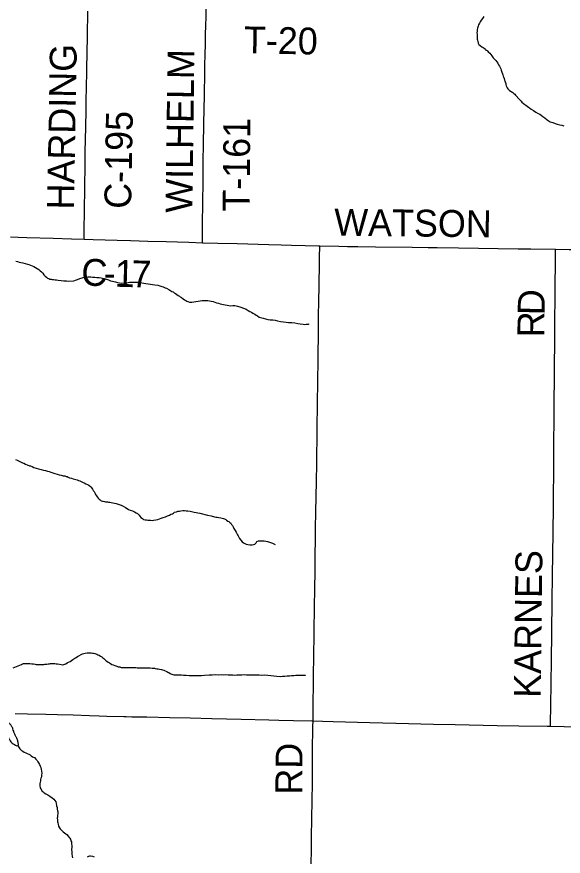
# Model space of a CAD drawing. Extents: x -483 to 680, y 0 to 440.
# Drawn here: x 243.8 to 301.6, y 160 to 248.8 of the extents above; entities that cross this region are included whole.
import ezdxf

# ---------------------------------------------------------------- set-up
doc = ezdxf.new("R2010")
doc.units = 0
for name, color, linetype in [('GM_X_County_Road', 7, 'Continuous'), ('GM_X_County_Road_Text', 7, 'Continuous'), ('GM_X_Minor_Lake', 7, 'Continuous'), ('GM_X_Minor_River', 7, 'Continuous'), ('GM_X_Township_Road', 7, 'Continuous'), ('GM_X_Township_Road_Text', 7, 'Continuous')]:
    doc.layers.add(name, color=color, linetype=linetype)

msp = doc.modelspace()

# ---------------------------------------------------------------- linework, layer by layer
at = {"layer": 'GM_X_County_Road'}
for points in [[(250.892, 225.292), (250.906, 226.191), (250.915, 226.626), (250.92, 227.091), (250.921, 227.433), (250.925, 228.023), (250.938, 228.583), (250.954, 229.328), (250.958, 229.701), (250.977, 230.975), (250.982, 231.597), (250.993, 232.312), (250.997, 233.151), (251.016, 234.705), (251.041, 235.668), (251.071, 237.292), (251.099, 238.756), (251.12, 239.863), (251.152, 241.479), (251.179, 242.877), (251.232, 245.457), (251.248, 246.264), (251.249, 246.388), (251.256, 246.808), (251.299, 249.391)], [(243.117, 225.515), (243.924, 225.488), (244.825, 225.46), (247.621, 225.382), (249.549, 225.329), (250.892, 225.292)], [(250.892, 225.292), (251.865, 225.247), (254.381, 225.167), (255.811, 225.13), (256.743, 225.108), (257.643, 225.081), (259.57, 225.027), (261.993, 224.953), (263.416, 224.912)], [(263.416, 224.912), (263.484, 224.91), (265.038, 224.87), (267.089, 224.821), (270.444, 224.715), (271.749, 224.684), (272.867, 224.654), (274.297, 224.618), (275.726, 224.574), (275.845, 224.572)], [(300.798, 224.23), (302.235, 224.205), (303.789, 224.178), (305.622, 224.153), (306.802, 224.12), (308.108, 224.091), (309.445, 224.068), (310.161, 224.082), (310.845, 224.121), (311.528, 224.182), (312.733, 224.313), (314.738, 224.538), (315.447, 224.618), (316.498, 224.739), (317.36, 224.839)], [(275.133, 174.32), (275.141, 175.338), (275.192, 179.068), (275.264, 183.449), (275.304, 186.743), (275.317, 187.954), (275.348, 190.502), (275.36, 191.466), (275.372, 192.15), (275.391, 193.237), (275.394, 193.858), (275.41, 194.666), (275.445, 196.437), (275.489, 199.638), (275.522, 201.564), (275.57, 205.076), (275.608, 208.06), (275.64, 210.08), (275.676, 212.628), (275.696, 215.611), (275.72, 216.761), (275.726, 217.382), (275.745, 218.532), (275.806, 222.571), (275.823, 223.69), (275.836, 224.218), (275.845, 224.572)], [(275.845, 224.572), (277.87, 224.534), (278.771, 224.509), (279.859, 224.498), (281.755, 224.467), (285.64, 224.429), (287.318, 224.403), (288.282, 224.39), (290.519, 224.362), (292.664, 224.338), (294.746, 224.3), (296.86, 224.268), (298.195, 224.257), (300.798, 224.23)], [(274.909, 157.625), (274.962, 160.732), (274.98, 161.975), (275.015, 164.058), (275.041, 165.829), (275.063, 167.817), (275.093, 171.143), (275.127, 173.722), (275.133, 174.32)]]:
    msp.add_lwpolyline(points, dxfattribs=at)
at = {"layer": 'GM_X_Minor_Lake'}
msp.add_spline([(238.002, 170.154), (238.12, 170.284), (238.256, 170.413), (238.391, 170.466), (238.562, 170.481), (238.715, 170.496), (238.887, 170.529), (239.023, 170.659), (238.99, 170.831), (238.917, 170.965), (238.768, 171.064), (238.636, 171.125), (238.487, 171.224), (238.357, 171.341), (238.285, 171.514), (238.289, 171.647), (238.331, 171.817), (238.392, 171.949), (238.472, 172.117), (238.514, 172.249), (238.518, 172.42), (238.504, 172.592), (238.565, 172.761), (238.665, 172.929), (238.801, 173.04), (239.014, 173.186), (239.206, 173.257), (239.359, 173.272), (239.489, 173.173), (239.58, 173.019), (239.728, 172.844), (239.858, 172.745), (240.011, 172.779), (240.203, 172.831), (240.337, 172.866), (240.606, 172.972), (240.78, 173.082), (240.915, 173.173), (241.07, 173.264), (241.149, 173.395), (241.229, 173.545), (241.328, 173.675), (241.446, 173.824), (241.582, 173.935), (241.717, 173.988), (241.85, 174.003), (242.041, 174.017), (242.172, 173.957), (242.303, 173.858), (242.432, 173.722), (242.542, 173.567), (242.648, 173.26), (242.72, 173.087), (242.753, 172.915), (242.806, 172.762), (242.86, 172.627), (242.913, 172.474), (243.023, 172.319), (243.28, 171.97), (243.467, 171.87), (243.617, 171.771), (243.767, 171.691), (243.941, 171.8), (243.926, 171.953), (243.893, 172.143), (243.859, 172.315), (243.788, 172.488), (243.715, 172.623), (243.624, 172.759), (243.552, 172.913), (243.499, 173.066), (243.446, 173.238), (243.358, 173.488), (243.305, 173.641), (243.213, 173.777), (243.141, 173.912), (242.992, 174.03), (242.844, 174.186), (242.713, 174.284), (242.508, 174.423), (242.32, 174.523), (242.189, 174.583), (242.038, 174.644), (241.906, 174.686), (241.735, 174.691), (241.583, 174.695), (241.43, 174.642), (241.257, 174.57), (241.065, 174.499), (240.853, 174.41), (240.699, 174.357), (240.526, 174.286), (240.222, 174.294), (239.959, 174.415), (239.829, 174.533), (239.738, 174.668), (239.676, 174.8)], degree=3, dxfattribs=at)
at = {"layer": 'GM_X_Minor_River'}
for points in [[(293.23, 248.83), (293.074, 248.643), (292.917, 248.437), (292.818, 248.268), (292.739, 248.118), (292.659, 247.967), (292.599, 247.816), (292.537, 247.589), (292.496, 247.457), (292.492, 247.286), (292.488, 247.095), (292.505, 246.962), (292.522, 246.866), (292.518, 246.695), (292.516, 246.581), (292.513, 246.448), (292.53, 246.352), (292.565, 246.199), (292.599, 246.027), (292.691, 245.892), (292.841, 245.755), (293.009, 245.637), (293.141, 245.558), (293.254, 245.479), (293.385, 245.381), (293.44, 245.285), (293.553, 245.225), (293.684, 245.108), (293.852, 244.952), (293.944, 244.836), (294.074, 244.681), (294.203, 244.469), (294.483, 244.196), (294.594, 244.041), (294.686, 243.887), (294.778, 243.732), (294.87, 243.578), (294.943, 243.443), (294.997, 243.309), (295.051, 243.155), (295.104, 242.945), (295.176, 242.772), (295.212, 242.676), (295.247, 242.542), (295.283, 242.446), (295.375, 242.273), (295.41, 242.119), (295.446, 242.024), (295.482, 241.928), (295.535, 241.736), (295.552, 241.64), (295.587, 241.506), (295.641, 241.372), (295.696, 241.276), (295.751, 241.179), (295.844, 241.082), (295.938, 241.023), (296.107, 240.905), (296.276, 240.806), (296.388, 240.689), (296.482, 240.611), (296.556, 240.514), (296.65, 240.455), (296.929, 240.144)], [(296.929, 240.144), (297.041, 240.028), (297.17, 239.872), (297.245, 239.776), (297.413, 239.62), (297.544, 239.521), (297.656, 239.443), (297.788, 239.364), (297.938, 239.246), (298.05, 239.168), (298.219, 239.05), (298.463, 238.892), (298.727, 238.734), (298.971, 238.595), (299.16, 238.515), (299.291, 238.417), (299.459, 238.261), (299.684, 238.103), (299.908, 237.908), (300.247, 237.71), (300.531, 237.628), (300.757, 237.528), (300.984, 237.465), (301.249, 237.383), (301.458, 237.341), (301.685, 237.279)], [(243.659, 222.954), (243.848, 222.91), (244.037, 222.866), (244.207, 222.822), (244.415, 222.777), (244.642, 222.713), (244.906, 222.647), (245.057, 222.604), (245.208, 222.542), (245.396, 222.479), (245.584, 222.396), (245.752, 222.296), (245.939, 222.194), (246.107, 222.075), (246.255, 221.937), (246.384, 221.818), (246.513, 221.681), (246.622, 221.506), (246.789, 221.367), (246.918, 221.249), (247.03, 221.169), (247.161, 221.108), (247.274, 221.066), (247.407, 221.043), (247.52, 221.02), (247.672, 221.015), (247.824, 220.991), (247.976, 220.967), (248.146, 220.942), (248.469, 220.912), (248.754, 220.884), (249.039, 220.874), (249.248, 220.849), (249.801, 220.887), (249.974, 220.939), (250.205, 221.026), (250.456, 221.113), (250.705, 221.181), (250.917, 221.25), (251.128, 221.281), (251.28, 221.295), (251.433, 221.29), (251.604, 221.284), (251.794, 221.278), (252.022, 221.252), (252.249, 221.225), (252.497, 221.217), (252.705, 221.191), (252.857, 221.167), (253.008, 221.124), (253.272, 221.039), (253.479, 220.975), (253.705, 220.892), (253.894, 220.847), (254.045, 220.804), (254.234, 220.76), (254.422, 220.697), (254.63, 220.652), (254.878, 220.644), (255.126, 220.654), (255.412, 220.683), (255.699, 220.731), (256.099, 220.736), (256.366, 220.747), (256.594, 220.739), (256.803, 220.713), (257.011, 220.668), (257.219, 220.623), (257.446, 220.578), (257.674, 220.551), (257.921, 220.524), (258.148, 220.497), (258.395, 220.47), (258.697, 220.403), (258.924, 220.339), (259.132, 220.294), (259.282, 220.232), (259.395, 220.19), (259.489, 220.149), (259.602, 220.107)], [(259.602, 220.107), (259.883, 219.946), (259.976, 219.885), (260.088, 219.825), (260.2, 219.764), (260.313, 219.703), (260.424, 219.623), (260.555, 219.543), (260.704, 219.424), (260.853, 219.343), (260.984, 219.262), (261.077, 219.202), (261.208, 219.122), (261.374, 218.964), (261.524, 218.864), (261.654, 218.784), (261.767, 218.723), (261.88, 218.681), (262.049, 218.619), (262.144, 218.615), (262.297, 218.629), (262.507, 218.66), (262.718, 218.692), (262.985, 218.721), (263.177, 218.753), (263.387, 218.784), (263.579, 218.815), (263.712, 218.811), (263.864, 218.806), (263.997, 218.801), (264.168, 218.777), (264.338, 218.733), (264.546, 218.688), (264.734, 218.625), (264.922, 218.543), (265.13, 218.498), (265.3, 218.454), (265.489, 218.41), (265.659, 218.366), (266.227, 218.252), (266.417, 218.246), (266.627, 218.258), (266.855, 218.251), (267.139, 218.203), (267.497, 218.077), (267.779, 217.973), (268.042, 217.869), (268.248, 217.748), (268.435, 217.647), (268.603, 217.546), (268.772, 217.464), (268.884, 217.404), (268.978, 217.343), (269.108, 217.263), (269.239, 217.183), (269.444, 217.043), (269.841, 216.934), (270.104, 216.85), (270.332, 216.804), (270.578, 216.758), (270.863, 216.748), (271.11, 216.721), (271.374, 216.655), (271.696, 216.588), (272.018, 216.539), (272.284, 216.511), (272.53, 216.484), (272.872, 216.454), (273.214, 216.423), (273.517, 216.375), (273.782, 216.329), (274.085, 216.281), (274.275, 216.274), (274.409, 216.289), (274.523, 216.285), (274.638, 216.3), (274.715, 216.317), (274.734, 216.316)], [(243.618, 201.992), (243.805, 201.891), (244.031, 201.788), (244.218, 201.687), (244.387, 201.624), (244.501, 201.601), (244.706, 201.481), (244.875, 201.399), (245.101, 201.315), (245.234, 201.292), (245.384, 201.23), (245.571, 201.129), (245.817, 201.063), (246.081, 200.998), (246.345, 200.932), (246.61, 200.866), (246.817, 200.802), (247.025, 200.738), (247.195, 200.694), (247.364, 200.632), (247.591, 200.567), (248.25, 200.355), (248.477, 200.31), (248.685, 200.265), (248.856, 200.24), (248.988, 200.198), (249.101, 200.175), (249.214, 200.114), (249.364, 200.052), (249.572, 199.988), (249.723, 199.945), (249.874, 199.902), (250.024, 199.859), (250.175, 199.816), (250.307, 199.774), (250.458, 199.712), (250.589, 199.65), (250.739, 199.588), (250.908, 199.506), (251.095, 199.405), (251.245, 199.324), (251.395, 199.262), (251.562, 199.124), (251.655, 199.044), (251.709, 198.947), (251.801, 198.83), (251.872, 198.695), (251.945, 198.597), (252.053, 198.384), (252.106, 198.269), (252.197, 198.132), (252.27, 198.016), (252.38, 197.898), (252.491, 197.78), (252.602, 197.7), (252.714, 197.621), (252.827, 197.579), (252.921, 197.557), (253.054, 197.533), (253.149, 197.511), (253.357, 197.485), (253.471, 197.463), (253.623, 197.458), (253.774, 197.433), (253.944, 197.39), (254.115, 197.365), (254.286, 197.34), (254.812, 197.133), (255.019, 197.05), (255.28, 196.889), (255.449, 196.807), (255.598, 196.707), (255.786, 196.625), (256.012, 196.542), (256.218, 196.44), (256.405, 196.338), (256.555, 196.257), (256.648, 196.178), (256.74, 196.08), (256.813, 195.982), (256.903, 195.827), (257.071, 195.727), (257.202, 195.646), (257.353, 195.603), (257.505, 195.598), (257.657, 195.574), (257.808, 195.55), (257.923, 195.546), (258.094, 195.541), (258.228, 195.574), (258.477, 195.604), (258.687, 195.635), (258.879, 195.686), (259.053, 195.756), (259.265, 195.844)], [(259.265, 195.844), (259.515, 195.931), (259.728, 196.019), (259.92, 196.089), (260.075, 196.179), (260.249, 196.249), (260.365, 196.303), (260.482, 196.394), (260.674, 196.445), (260.828, 196.497), (260.982, 196.53), (261.154, 196.562), (261.345, 196.575), (261.516, 196.569), (261.687, 196.563), (261.877, 196.538), (262.124, 196.511), (262.539, 196.402), (263.164, 196.286), (263.958, 196.108), (264.355, 196.019), (264.714, 195.931), (264.846, 195.888), (264.997, 195.864), (265.168, 195.84), (265.377, 195.814), (265.527, 195.771), (265.659, 195.728), (265.772, 195.686), (265.885, 195.626), (265.978, 195.566), (266.127, 195.465), (266.22, 195.405), (266.313, 195.326), (266.424, 195.227), (266.516, 195.11), (266.589, 195.013), (266.679, 194.858), (266.749, 194.665), (266.895, 194.451), (266.985, 194.296), (267.057, 194.16), (267.128, 194.025), (267.2, 193.889), (267.272, 193.754), (267.363, 193.617), (267.491, 193.442), (267.637, 193.266), (267.786, 193.166), (267.917, 193.086), (268.049, 193.024), (268.238, 192.98), (268.446, 192.935), (268.674, 192.946), (268.847, 192.998), (268.963, 193.032), (269.1, 193.161), (269.2, 193.29), (269.373, 193.361), (269.565, 193.392), (269.698, 193.388), (269.812, 193.384), (269.945, 193.361), (270.134, 193.336), (270.323, 193.291), (270.832, 193.141), (270.926, 193.1), (271.057, 193.02), (271.132, 192.979), (271.133, 192.998)], [(243.39, 179.933), (244.258, 180.304), (244.374, 180.357), (244.471, 180.392), (244.566, 180.407), (244.7, 180.403), (244.871, 180.416), (245.156, 180.388), (245.365, 180.381), (245.536, 180.356), (245.707, 180.332), (245.839, 180.308), (246.01, 180.303), (246.181, 180.297), (246.315, 180.293), (246.448, 180.307), (246.62, 180.302), (246.734, 180.317), (246.868, 180.331), (246.964, 180.347), (247.098, 180.362), (247.231, 180.377), (247.347, 180.411), (247.48, 180.406), (247.613, 180.402), (247.784, 180.396), (247.936, 180.372), (248.068, 180.349), (248.277, 180.323), (248.466, 180.279), (248.656, 180.272), (248.752, 180.288), (248.945, 180.377), (249.1, 180.467), (249.256, 180.557), (249.41, 180.628), (249.565, 180.718), (249.702, 180.808), (249.916, 180.954), (250.071, 181.044), (250.207, 181.134), (250.324, 181.206), (250.595, 181.35), (250.711, 181.422), (250.884, 181.473), (251.019, 181.507), (251.229, 181.538), (251.457, 181.53), (251.648, 181.524), (251.799, 181.5), (251.894, 181.497), (252.027, 181.474), (252.121, 181.432), (252.234, 181.391), (252.365, 181.329), (252.478, 181.287), (252.645, 181.168), (252.757, 181.088), (252.869, 181.008), (252.981, 180.928), (253.092, 180.83), (253.203, 180.731), (253.295, 180.652), (253.445, 180.552), (253.594, 180.471), (253.687, 180.392), (253.818, 180.311), (253.968, 180.249), (254.138, 180.186), (254.344, 180.103), (254.514, 180.06), (254.666, 180.036), (254.836, 179.992), (254.988, 179.987), (255.216, 179.98), (255.407, 179.992), (255.635, 179.985), (255.864, 179.977), (256.035, 179.972), (256.206, 179.966), (256.377, 179.96), (256.529, 179.936), (256.7, 179.931), (256.871, 179.925), (257.386, 179.946), (257.557, 179.94), (257.728, 179.935), (257.9, 179.929), (258.09, 179.923), (258.242, 179.918), (258.337, 179.895), (258.431, 179.873), (258.602, 179.849), (258.735, 179.844), (258.886, 179.801), (259.094, 179.775), (259.207, 179.734), (259.339, 179.691)], [(259.339, 179.691), (259.47, 179.611), (259.639, 179.548), (259.771, 179.487), (259.865, 179.446), (259.995, 179.346), (260.089, 179.305), (260.183, 179.264), (260.391, 179.219), (260.752, 179.207), (260.999, 179.199), (261.209, 179.192), (261.436, 179.165), (261.702, 179.157), (262.007, 179.147), (262.349, 179.135), (262.673, 179.124), (262.996, 179.114), (263.32, 179.122), (263.645, 179.149), (264.122, 179.191), (264.465, 179.198), (264.771, 179.226), (265.094, 179.216), (265.399, 179.225), (265.665, 179.216), (265.913, 179.227), (266.16, 179.219), (266.408, 179.21), (266.635, 179.184), (266.826, 179.178), (267.073, 179.188), (267.378, 179.197), (267.588, 179.209), (267.836, 179.22), (268.083, 179.212), (268.882, 179.186), (269.149, 179.196), (269.416, 179.187), (269.701, 179.178), (269.968, 179.188), (270.348, 179.156), (270.651, 179.127), (270.974, 179.098), (271.316, 179.067), (271.639, 179.038), (271.906, 179.048), (272.154, 179.059), (272.402, 179.088), (272.631, 179.1), (272.86, 179.13), (273.108, 179.141), (273.319, 179.172), (273.604, 179.163), (273.776, 179.176), (273.909, 179.172), (274.042, 179.167), (274.194, 179.162), (274.308, 179.159), (274.346, 179.138), (274.347, 179.157)], [(243.858, 171.748), (244.087, 171.368), (244.273, 171.21), (244.422, 171.11), (244.552, 171.029), (244.721, 170.948), (245.172, 170.743), (245.302, 170.643), (245.432, 170.544), (245.545, 170.502), (245.638, 170.442), (245.785, 170.285), (245.914, 170.148), (246.005, 169.992), (246.078, 169.895), (246.186, 169.701), (246.238, 169.547), (246.309, 169.393), (246.361, 169.22), (246.393, 169.028), (246.404, 168.8), (246.397, 168.572), (246.373, 168.42), (246.33, 168.27), (246.288, 168.138), (246.265, 168.005), (246.241, 167.854), (246.217, 167.703), (246.209, 167.456), (246.26, 167.264), (246.313, 167.129), (246.458, 166.896), (246.551, 166.836), (246.662, 166.718), (246.849, 166.616), (247.054, 166.495), (247.279, 166.355), (247.502, 166.195), (247.688, 166.056), (247.798, 165.919), (247.889, 165.783), (247.94, 165.61), (247.989, 165.361), (248.04, 165.169), (248.054, 164.998), (248.087, 164.825), (248.102, 164.711), (248.098, 164.597), (248.068, 164.255), (248.065, 164.16), (248.061, 164.027), (248.075, 163.875), (248.071, 163.742), (248.087, 163.646), (248.103, 163.55), (248.137, 163.416), (248.187, 163.205), (248.277, 163.031), (248.368, 162.914), (248.533, 162.718), (248.663, 162.6), (248.812, 162.5), (248.961, 162.381), (249.072, 162.301), (249.201, 162.144), (249.329, 162.007), (249.383, 161.91), (249.457, 161.813), (249.509, 161.659), (249.562, 161.543), (249.577, 161.409), (249.573, 161.276), (249.587, 161.142), (249.582, 160.971), (249.575, 160.743), (249.585, 160.477), (249.597, 160.248), (249.628, 160.019), (249.679, 159.846)], [(251.264, 159.965), (251.399, 160.017), (251.495, 160.052), (251.59, 160.049), (251.799, 160.023), (251.968, 159.96)]]:
    msp.add_lwpolyline(points, dxfattribs=at)
at = {"layer": 'GM_X_Township_Road'}
for points in [[(263.416, 224.912), (263.42, 225.302), (263.43, 226.235), (263.439, 227.074), (263.465, 228.908), (263.49, 231.612), (263.506, 233.136), (263.516, 234.068), (263.53, 234.783), (263.54, 235.311), (263.547, 235.498), (263.564, 237.239), (263.573, 237.549), (263.603, 239.009), (263.632, 240.532), (263.677, 242.924), (263.695, 243.947), (263.7, 244.563), (263.732, 246.175), (263.751, 247.104), (263.769, 247.721), (263.805, 248.994), (263.823, 249.474), (263.832, 249.928)], [(300.275, 173.754), (300.28, 173.949), (300.284, 174.073), (300.302, 175.907), (300.371, 180.724), (300.41, 183.646), (300.45, 187.065), (300.484, 189.676), (300.537, 194.245), (300.573, 197.043), (300.613, 201.767), (300.636, 204.005), (300.651, 205.964), (300.672, 208.45), (300.69, 210.191), (300.711, 212.336), (300.727, 213.921), (300.738, 215.817), (300.748, 216.843), (300.77, 218.894), (300.798, 224.23)], [(243.608, 175.112), (244.897, 175.078), (246.855, 175.025), (248.071, 174.997), (249.75, 174.958), (251.468, 174.901), (252.478, 174.868), (253.319, 174.843), (255.087, 174.79), (255.367, 174.787), (255.957, 174.775), (257.522, 174.744), (259.966, 174.695), (262.11, 174.645), (264.409, 174.588), (267.517, 174.512), (270.469, 174.438), (271.526, 174.414), (273.048, 174.375), (275.006, 174.323), (275.133, 174.32)], [(275.133, 174.32), (276.125, 174.295), (277.274, 174.262), (281.158, 174.155), (283.893, 174.087), (287.871, 173.986), (290.171, 173.944), (294.615, 173.858), (296.915, 173.812), (299.93, 173.758), (300.275, 173.754)], [(300.275, 173.754), (301.733, 173.738), (305.96, 173.686), (311.493, 173.611), (316.03, 173.506), (320.753, 173.38), (321.652, 173.344), (322.27, 173.297), (323.32, 173.181), (323.849, 173.14), (324.162, 173.132), (324.382, 173.138), (324.601, 173.154), (324.912, 173.192), (325.371, 173.275), (325.439, 173.285)]]:
    msp.add_lwpolyline(points, dxfattribs=at)

# ---------------------------------------------------------------- texts
at = {"layer": 'GM_X_County_Road_Text'}
for s, height, rotation, p in [('HARDING', 2.8409, 88.96073, (249.814, 228.399)), ('C-195', 2.8409, 88.91602, (255.867, 228.476)), ('WATSON', 2.8409, 359.36159, (277.364, 225.664)), ('C', 2.841, 356.94639, (250.537, 220.423)), ('1', 2.841, 358.37026, (254.11, 220.259)), ('7', 2.841, 358.43236, (255.863, 220.209)), ('-', 2.841, 358.20535, (252.935, 220.295)), ('RD', 2.8409, 89.50635, (273.982, 166.515))]:
    msp.add_text(s, height=height, rotation=rotation, dxfattribs=at).set_placement(p)
at = {"layer": 'GM_X_Township_Road_Text'}
for s, height, rotation, p in [('T-20', 2.8409, 358.95093, (267.798, 244.95)), ('WILHELM', 2.8409, 89.27115, (262.357, 228.054)), ('T-161', 2.8409, 89.44598, (268.404, 228.18)), ('D', 2.841, 88.73586, (299.631, 217.216)), ('R', 2.841, 89.38525, (299.607, 214.892)), ('KARNES', 2.8409, 89.31162, (299.231, 176.758))]:
    msp.add_text(s, height=height, rotation=rotation, dxfattribs=at).set_placement(p)

doc.saveas('drawing.dxf')
